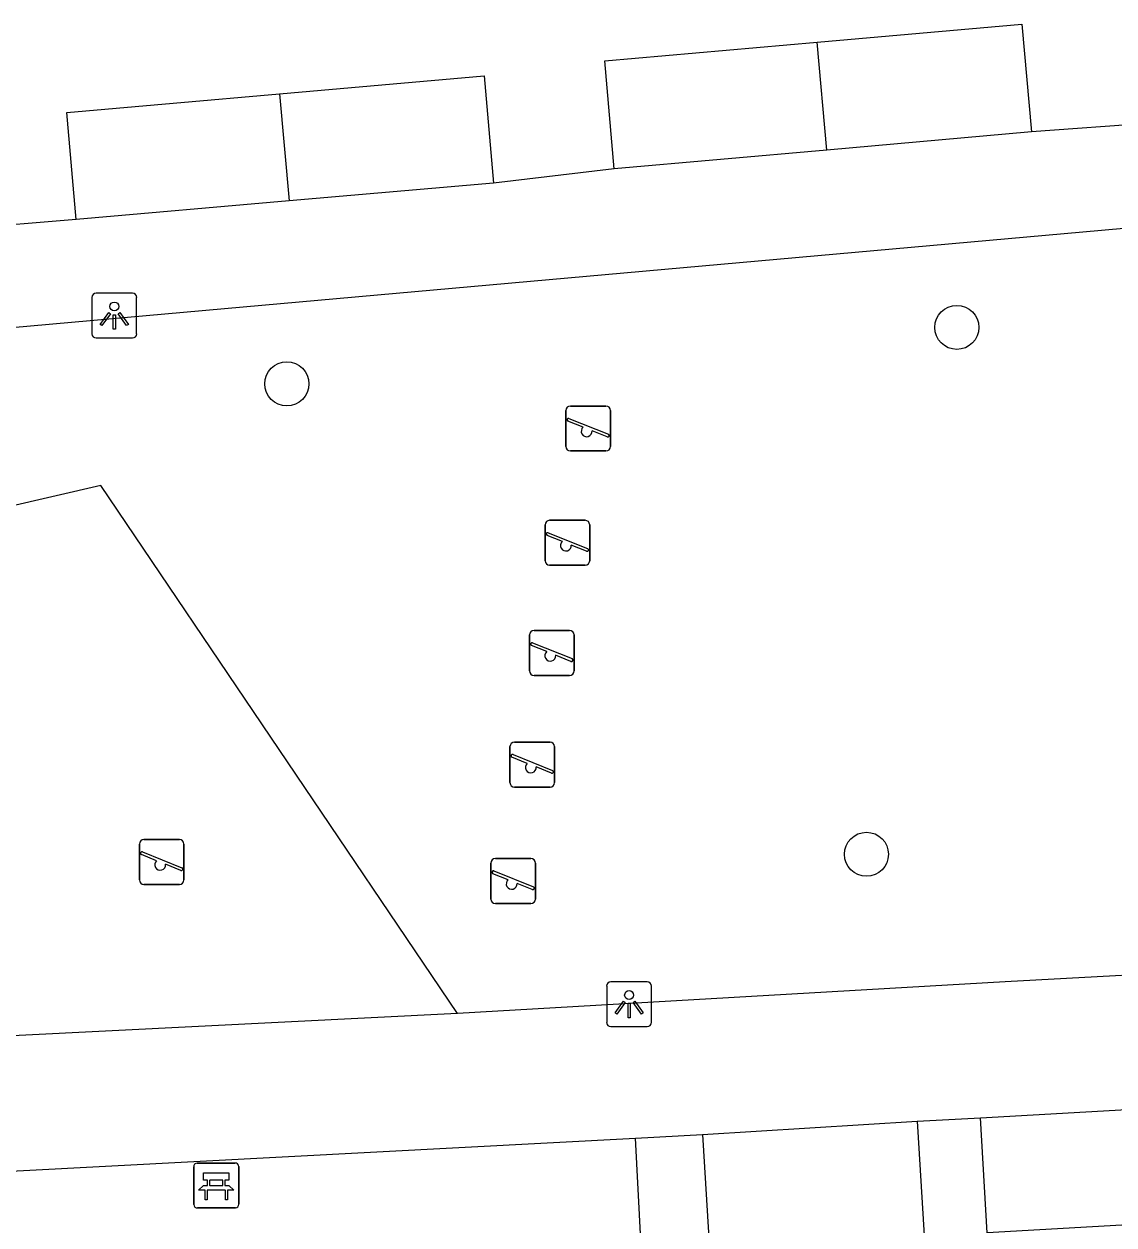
# Model space of a CAD drawing. Extents: x 160557 to 161245, y 385330 to 386505.
# Drawn here: x 161012.27 to 161036.49, y 385468.29 to 385494.98 of the extents above; entities that cross this region are included whole.
import ezdxf

# ---------------------------------------------------------------- set-up
doc = ezdxf.new("R2010")
doc.units = 0
for name, color, linetype in [('IMGEO_Bank', 7, 'Continuous'), ('IMGEO_Boom', 7, 'Continuous'), ('IMGEO_Groenvoorziening', 7, 'Continuous'), ('IMGEO_Lichtpunt', 7, 'Continuous'), ('IMGEO_Pand', 7, 'Continuous'), ('IMGEO_Speelvoorziening', 7, 'Continuous'), ('IMGEO_Voetpad_open', 7, 'Continuous')]:
    doc.layers.add(name, color=color, linetype=linetype)

msp = doc.modelspace()

# ---------------------------------------------------------------- linework, layer by layer
at = {"layer": 'IMGEO_Bank'}
for p, q in [((161016.043, 385468.742), (161016.043, 385469.583)), ((161016.043, 385469.583), (161016.043, 385468.742)), ((161016.118, 385469.667), (161016.959, 385469.667)), ((161016.959, 385469.667), (161016.118, 385469.667)), ((161017.043, 385469.592), (161017.043, 385468.751)), ((161017.043, 385468.751), (161017.043, 385469.592)), ((161016.352, 385469.173), (161016.352, 385469.279)), ((161016.396, 385469.279), (161016.396, 385469.173)), ((161016.684, 385469.285), (161016.402, 385469.285)), ((161016.69, 385469.173), (161016.69, 385469.279)), ((161016.734, 385469.279), (161016.734, 385469.173)), ((161016.74, 385469.065), (161016.347, 385469.065)), ((161016.402, 385469.167), (161016.684, 385469.167)), ((161016.968, 385468.667), (161016.127, 385468.667)), ((161016.127, 385468.667), (161016.968, 385468.667))]:
    msp.add_line(p, q, dxfattribs=at)
for points in [[(161016.346, 385469.285), (161016.26, 385469.285), (161016.26, 385469.446), (161016.823, 385469.446), (161016.823, 385469.285), (161016.74, 385469.285)], [(161016.29, 385469.065), (161016.148, 385469.065), (161016.26, 385469.167), (161016.346, 385469.167)], [(161016.34, 385469.058), (161016.34, 385468.851), (161016.297, 385468.851), (161016.297, 385469.058)], [(161016.74, 385469.167), (161016.823, 385469.167), (161016.935, 385469.065), (161016.796, 385469.065)], [(161016.79, 385469.058), (161016.79, 385468.851), (161016.746, 385468.851), (161016.746, 385469.058)]]:
    msp.add_lwpolyline(points, dxfattribs=at)
for centre, radius, start, end in [((161016.121, 385469.589), 0.0779, 92.4484, 184.2845), ((161016.121, 385469.589), 0.0779, 92.4484, 184.2845), ((161016.965, 385469.589), 0.0779, 2.4484, 94.2845), ((161016.965, 385469.589), 0.0779, 2.4484, 94.2845), ((161016.345, 385469.278), 0.00671, 2.8957, 87.1043), ((161016.402, 385469.278), 0.00671, 92.8957, 177.1043), ((161016.684, 385469.278), 0.00671, 2.8957, 87.1043), ((161016.741, 385469.278), 0.00671, 92.8957, 177.1043), ((161016.29, 385469.058), 0.00671, 2.8957, 87.1043), ((161016.347, 385469.058), 0.00671, 92.8957, 177.1043), ((161016.345, 385469.174), 0.00671, 272.8957, 357.1043), ((161016.402, 385469.174), 0.00671, 182.8957, 267.1043), ((161016.684, 385469.174), 0.00671, 272.8957, 357.1043), ((161016.741, 385469.174), 0.00671, 182.8957, 267.1043), ((161016.739, 385469.058), 0.00671, 2.8957, 87.1043), ((161016.796, 385469.058), 0.00671, 92.8957, 177.1043), ((161016.121, 385468.745), 0.0779, 182.4484, 274.2845), ((161016.121, 385468.745), 0.0779, 182.4484, 274.2845), ((161016.965, 385468.745), 0.0779, 272.4484, 4.2845), ((161016.965, 385468.745), 0.0779, 272.4484, 4.2845)]:
    msp.add_arc(centre, radius, start, end, dxfattribs=at)
at = {"layer": 'IMGEO_Boom'}
for centre in [(161033.001, 385488.241), (161018.112, 385486.987), (161030.993, 385476.53)]:
    msp.add_circle(centre, 0.489, dxfattribs=at)
at = {"layer": 'IMGEO_Groenvoorziening'}
msp.add_lwpolyline([(161021.904, 385472.987), (161013.981, 385484.729), (161001.192, 385481.774)], dxfattribs=at)
at = {"layer": 'IMGEO_Lichtpunt'}
for p, q in [((161013.778, 385488.908), (161013.778, 385488.101)), ((161013.778, 385488.908), (161013.778, 385488.101)), ((161014.68, 385489.003), (161013.872, 385489.003)), ((161014.68, 385489.003), (161013.872, 385489.003)), ((161014.774, 385488.101), (161014.774, 385488.908)), ((161014.774, 385488.101), (161014.774, 385488.908)), ((161013.872, 385488.007), (161014.68, 385488.007)), ((161013.872, 385488.007), (161014.68, 385488.007)), ((161025.22, 385473.601), (161025.22, 385472.794)), ((161025.22, 385473.601), (161025.22, 385472.794)), ((161026.122, 385473.696), (161025.314, 385473.696)), ((161026.122, 385473.696), (161025.314, 385473.696)), ((161026.216, 385472.794), (161026.216, 385473.601)), ((161026.216, 385472.794), (161026.216, 385473.601)), ((161025.314, 385472.7), (161026.122, 385472.7)), ((161025.314, 385472.7), (161026.122, 385472.7))]:
    msp.add_line(p, q, dxfattribs=at)
for points in [[(161014.152, 385488.572), (161014.191, 385488.544), (161014.003, 385488.282), (161013.965, 385488.309), (161014.152, 385488.572)], [(161014.254, 385488.524), (161014.301, 385488.524), (161014.301, 385488.202), (161014.254, 385488.202), (161014.254, 385488.524)], [(161014.364, 385488.544), (161014.402, 385488.571), (161014.589, 385488.309), (161014.55, 385488.281), (161014.364, 385488.544)], [(161025.594, 385473.265), (161025.633, 385473.237), (161025.445, 385472.975), (161025.407, 385473.002), (161025.594, 385473.265)], [(161025.696, 385473.217), (161025.743, 385473.217), (161025.743, 385472.895), (161025.696, 385472.895), (161025.696, 385473.217)], [(161025.806, 385473.237), (161025.844, 385473.264), (161026.031, 385473.002), (161025.992, 385472.974), (161025.806, 385473.237)]]:
    msp.add_lwpolyline(points, dxfattribs=at)
for centre in [(161014.277, 385488.706), (161025.719, 385473.399)]:
    msp.add_circle(centre, 0.0994, dxfattribs=at)
for centre, start, end in [((161013.872, 385488.908), 90, 180), ((161013.872, 385488.908), 90, 180), ((161014.68, 385488.908), 0, 90), ((161014.68, 385488.908), 0, 90), ((161013.872, 385488.101), 180, 270), ((161013.872, 385488.101), 180, 270), ((161014.68, 385488.101), 270, 0), ((161014.68, 385488.101), 270, 360), ((161025.314, 385473.601), 90, 180), ((161025.314, 385473.601), 90, 180), ((161026.122, 385473.601), 0, 90), ((161026.122, 385473.601), 0, 90), ((161025.314, 385472.794), 180, 270), ((161025.314, 385472.794), 180, 270), ((161026.122, 385472.794), 270, 0), ((161026.122, 385472.794), 270, 360)]:
    msp.add_arc(centre, 0.0946, start, end, dxfattribs=at)
at = {"layer": 'IMGEO_Pand'}
for points in [[(161029.9, 385494.584), (161034.448, 385494.985), (161034.66, 385492.586)], [(161025.388, 385491.767), (161025.176, 385494.168), (161029.9, 385494.584)], [(161030.112, 385492.184), (161029.9, 385494.584)], [(161017.952, 385493.435), (161022.498, 385493.833), (161022.706, 385491.451)], [(161013.43, 385490.639), (161013.221, 385493.021), (161017.952, 385493.435)], [(161017.952, 385493.435), (161018.162, 385491.053)], [(161034.66, 385492.586), (161030.112, 385492.184)], [(161030.112, 385492.184), (161025.388, 385491.767)], [(161022.706, 385491.451), (161018.162, 385491.053)], [(161018.162, 385491.053), (161013.43, 385490.639)], [(161033.529, 385470.669), (161038.209, 385470.94)], [(161038.209, 385470.94), (161038.357, 385468.383), (161033.677, 385468.112), (161033.529, 385470.669)], [(161027.347, 385470.301), (161032.119, 385470.596)], [(161032.119, 385470.596), (161032.277, 385468.056), (161027.506, 385467.76)], [(161027.347, 385470.301), (161027.506, 385467.76)]]:
    msp.add_lwpolyline(points, dxfattribs=at)
at = {"layer": 'IMGEO_Speelvoorziening'}
for p, q in [((161024.313, 385485.594), (161024.313, 385486.394)), ((161024.313, 385486.394), (161024.313, 385485.594)), ((161024.413, 385486.494), (161025.203, 385486.494)), ((161025.203, 385486.494), (161024.413, 385486.494)), ((161025.303, 385486.394), (161025.303, 385485.594)), ((161025.303, 385485.594), (161025.303, 385486.394)), ((161024.696, 385486.022), (161024.357, 385486.159)), ((161024.382, 385486.219), (161025.258, 385485.866)), ((161025.234, 385485.806), (161024.894, 385485.943)), ((161025.203, 385485.494), (161024.413, 385485.494)), ((161024.413, 385485.494), (161025.203, 385485.494)), ((161023.952, 385483.953), (161024.742, 385483.953)), ((161024.742, 385483.953), (161023.952, 385483.953)), ((161023.852, 385483.053), (161023.852, 385483.853)), ((161023.852, 385483.853), (161023.852, 385483.053)), ((161024.842, 385483.853), (161024.842, 385483.053)), ((161024.842, 385483.053), (161024.842, 385483.853)), ((161024.235, 385483.481), (161023.896, 385483.618)), ((161023.921, 385483.678), (161024.797, 385483.325)), ((161024.773, 385483.265), (161024.433, 385483.402)), ((161024.742, 385482.953), (161023.952, 385482.953)), ((161023.952, 385482.953), (161024.742, 385482.953)), ((161023.505, 385480.606), (161023.505, 385481.406)), ((161023.505, 385481.406), (161023.505, 385480.606)), ((161023.605, 385481.506), (161024.395, 385481.506)), ((161024.395, 385481.506), (161023.605, 385481.506)), ((161024.495, 385481.406), (161024.495, 385480.606)), ((161024.495, 385480.606), (161024.495, 385481.406)), ((161023.888, 385481.034), (161023.549, 385481.171)), ((161023.574, 385481.231), (161024.45, 385480.878)), ((161024.426, 385480.818), (161024.086, 385480.955)), ((161024.395, 385480.506), (161023.605, 385480.506)), ((161023.605, 385480.506), (161024.395, 385480.506)), ((161023.071, 385478.122), (161023.071, 385478.922)), ((161023.071, 385478.922), (161023.071, 385478.122)), ((161023.171, 385479.022), (161023.961, 385479.022)), ((161023.961, 385479.022), (161023.171, 385479.022)), ((161024.061, 385478.922), (161024.061, 385478.122)), ((161024.061, 385478.122), (161024.061, 385478.922)), ((161023.454, 385478.55), (161023.115, 385478.687)), ((161023.14, 385478.747), (161024.016, 385478.394)), ((161023.992, 385478.334), (161023.652, 385478.471)), ((161023.961, 385478.022), (161023.171, 385478.022)), ((161023.171, 385478.022), (161023.961, 385478.022)), ((161014.835, 385475.958), (161014.835, 385476.758)), ((161014.835, 385476.758), (161014.835, 385475.958)), ((161014.935, 385476.858), (161015.725, 385476.858)), ((161015.725, 385476.858), (161014.935, 385476.858)), ((161015.825, 385476.758), (161015.825, 385475.958)), ((161015.825, 385475.958), (161015.825, 385476.758)), ((161015.218, 385476.386), (161014.879, 385476.523)), ((161014.904, 385476.583), (161015.78, 385476.23)), ((161015.756, 385476.17), (161015.416, 385476.307)), ((161022.646, 385475.533), (161022.646, 385476.333)), ((161022.646, 385476.333), (161022.646, 385475.533)), ((161022.746, 385476.433), (161023.536, 385476.433)), ((161023.536, 385476.433), (161022.746, 385476.433)), ((161023.636, 385476.333), (161023.636, 385475.533)), ((161023.636, 385475.533), (161023.636, 385476.333)), ((161023.029, 385475.961), (161022.69, 385476.098)), ((161022.715, 385476.158), (161023.591, 385475.805)), ((161015.725, 385475.858), (161014.935, 385475.858)), ((161014.935, 385475.858), (161015.725, 385475.858)), ((161023.567, 385475.745), (161023.227, 385475.882)), ((161023.536, 385475.433), (161022.746, 385475.433)), ((161022.746, 385475.433), (161023.536, 385475.433))]:
    msp.add_line(p, q, dxfattribs=at)
for centre, radius, start, end in [((161024.413, 385486.394), 0.1, 90, 180), ((161024.413, 385486.394), 0.1, 90, 180), ((161025.203, 385486.394), 0.1, 0, 90), ((161025.203, 385486.394), 0.1, 360, 90), ((161024.37, 385486.189), 0.0327, 68.078, 248.078), ((161024.775, 385485.932), 0.12, 130.9928, 5.1632), ((161025.246, 385485.836), 0.0327, 248.078, 68.078), ((161024.413, 385485.594), 0.1, 180, 270), ((161024.413, 385485.594), 0.1, 180, 270), ((161025.203, 385485.594), 0.1, 270, 0), ((161025.203, 385485.594), 0.1, 270, 0), ((161023.952, 385483.853), 0.1, 90, 180), ((161023.952, 385483.853), 0.1, 90, 180), ((161024.742, 385483.853), 0.1, 0, 90), ((161024.742, 385483.853), 0.1, 360, 90), ((161023.909, 385483.648), 0.0327, 68.078, 248.078), ((161024.314, 385483.391), 0.12, 130.9928, 5.1632), ((161024.785, 385483.295), 0.0327, 248.078, 68.078), ((161023.952, 385483.053), 0.1, 180, 270), ((161023.952, 385483.053), 0.1, 180, 270), ((161024.742, 385483.053), 0.1, 270, 0), ((161024.742, 385483.053), 0.1, 270, 0), ((161023.605, 385481.406), 0.1, 90, 180), ((161023.605, 385481.406), 0.1, 90, 180), ((161024.395, 385481.406), 0.1, 0, 90), ((161024.395, 385481.406), 0.1, 360, 90), ((161023.562, 385481.201), 0.0327, 68.078, 248.078), ((161023.967, 385480.944), 0.12, 130.9928, 5.1632), ((161024.438, 385480.848), 0.0327, 248.078, 68.078), ((161023.605, 385480.606), 0.1, 180, 270), ((161023.605, 385480.606), 0.1, 180, 270), ((161024.395, 385480.606), 0.1, 270, 0), ((161024.395, 385480.606), 0.1, 270, 0), ((161023.171, 385478.922), 0.1, 90, 180), ((161023.171, 385478.922), 0.1, 90, 180), ((161023.961, 385478.922), 0.1, 0, 90), ((161023.961, 385478.922), 0.1, 360, 90), ((161023.128, 385478.717), 0.0327, 68.078, 248.078), ((161023.533, 385478.46), 0.12, 130.9928, 5.1632), ((161024.004, 385478.364), 0.0327, 248.078, 68.078), ((161023.171, 385478.122), 0.1, 180, 270), ((161023.171, 385478.122), 0.1, 180, 270), ((161023.961, 385478.122), 0.1, 270, 0), ((161023.961, 385478.122), 0.1, 270, 0), ((161014.935, 385476.758), 0.1, 90, 180), ((161014.935, 385476.758), 0.1, 90, 180), ((161015.725, 385476.758), 0.1, 0, 90), ((161015.725, 385476.758), 0.1, 360, 90), ((161014.892, 385476.553), 0.0327, 68.078, 248.078), ((161015.297, 385476.296), 0.12, 130.9928, 5.1632), ((161015.768, 385476.2), 0.0327, 248.078, 68.078), ((161022.746, 385476.333), 0.1, 90, 180), ((161022.746, 385476.333), 0.1, 90, 180), ((161023.536, 385476.333), 0.1, 0, 90), ((161023.536, 385476.333), 0.1, 360, 90), ((161014.935, 385475.958), 0.1, 180, 270), ((161014.935, 385475.958), 0.1, 180, 270), ((161015.725, 385475.958), 0.1, 270, 0), ((161015.725, 385475.958), 0.1, 270, 0), ((161022.703, 385476.128), 0.0327, 68.078, 248.078), ((161023.108, 385475.871), 0.12, 130.9928, 5.1632), ((161023.579, 385475.775), 0.0327, 248.078, 68.078), ((161022.746, 385475.533), 0.1, 180, 270), ((161022.746, 385475.533), 0.1, 180, 270), ((161023.536, 385475.533), 0.1, 270, 0), ((161023.536, 385475.533), 0.1, 270, 0)]:
    msp.add_arc(centre, radius, start, end, dxfattribs=at)
at = {"layer": 'IMGEO_Voetpad_open'}
for points in [[(160999.764, 385487.223), (161000, 385487.24), (161004.362, 385487.56), (161044.759, 385491.168), (161059.526, 385492.486), (161069.469, 385493.374), (161071.572, 385493.562), (161075.831, 385475.76)], [(161037.323, 385492.779), (161034.66, 385492.586)], [(161025.388, 385491.767), (161022.706, 385491.451)], [(161013.43, 385490.639), (161010.925, 385490.435)], [(161075.831, 385475.76), (161073.558, 385475.649), (161059.018, 385474.939), (161039.256, 385473.975), (161034.076, 385473.696), (161021.904, 385472.987)], [(161021.904, 385472.987), (161006.397, 385472.211)], [(161032.119, 385470.596), (161033.529, 385470.669)], [(161004.397, 385469.086), (161025.861, 385470.222)], [(161025.861, 385470.222), (161027.347, 385470.301)], [(161026.347, 385460.869), (161025.861, 385470.222)]]:
    msp.add_lwpolyline(points, dxfattribs=at)

doc.saveas('drawing.dxf')
